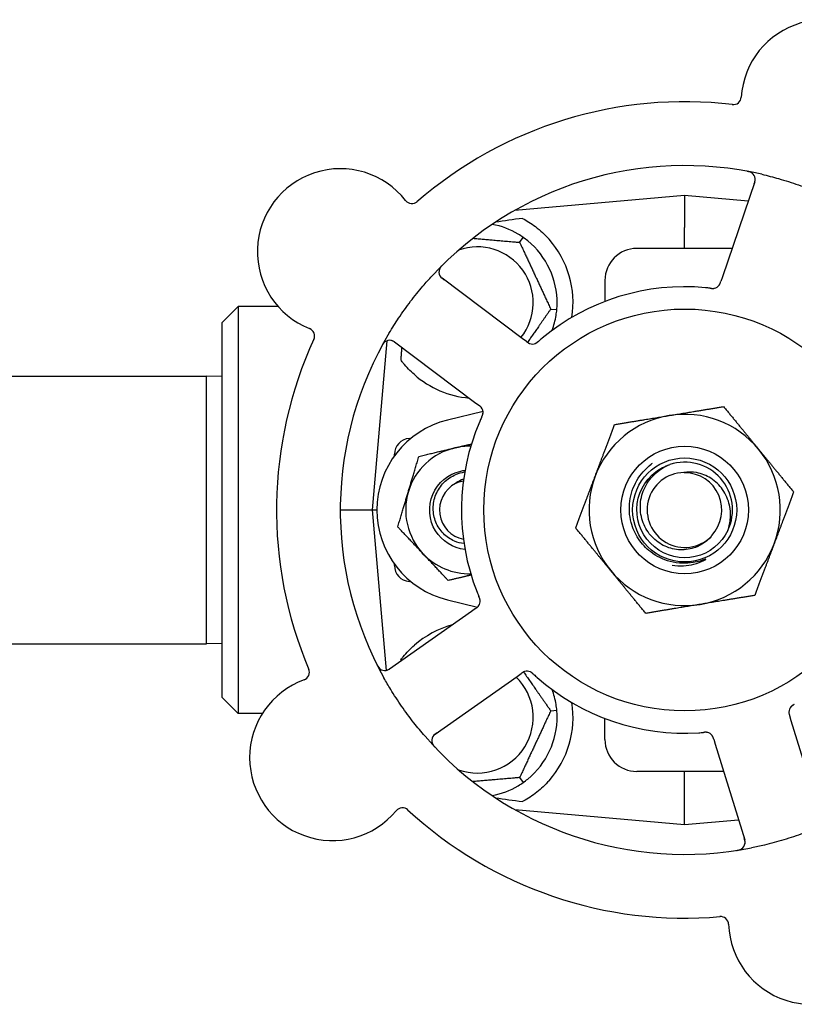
# Model space of a CAD drawing. Header units: inches. Extents: x 18 to 846, y -44 to 561.
# Tile 581 of 642: x 440.63 to 443.67, y 443.99 to 447.85. Entities that reach past the tile are written whole.
import ezdxf

# ---------------------------------------------------------------- set-up
doc = ezdxf.new("R2010")
doc.units = ezdxf.units.IN
doc.header["$LTSCALE"] = 24
doc.header["$MEASUREMENT"] = 0
doc.layers.add('Visible (ANSI)', color=7, linetype='Continuous', lineweight=30)

msp = doc.modelspace()

# ---------------------------------------------------------------- linework, layer by layer
at = {"layer": 'Visible (ANSI)'}
for p, q in [((443.51587, 447.21191), (443.38873, 446.84004)), ((443.24093, 447.1588), (442.57482, 447.10053)), ((443.24093, 447.1588), (443.24093, 447.0339)), ((443.49026, 447.13699), (443.24093, 447.1588)), ((443.24093, 446.9513), (443.24093, 447.0339)), ((442.59401, 446.97527), (442.60767, 446.99479)), ((443.42677, 446.9513), (443.05343, 446.9513)), ((442.60451, 446.59841), (442.29013, 446.83425)), ((442.92843, 446.8263), (442.92843, 446.7436)), ((443.38873, 446.84004), (443.38229, 446.82121)), ((441.42843, 446.6613), (441.49093, 446.7238)), ((441.49093, 446.7238), (441.49093, 445.1288)), ((441.64742, 446.7238), (441.49093, 446.7238)), ((442.71601, 446.71364), (442.73974, 446.71157)), ((441.42843, 445.1913), (441.42843, 446.6613)), ((442.07395, 446.5895), (442.01593, 445.9263)), ((442.1032, 446.58507), (442.41759, 446.34923)), ((442.62041, 446.58649), (442.60451, 446.59841)), ((440.55343, 446.4513), (441.36593, 446.4513)), ((441.36593, 445.4013), (441.36593, 446.4513)), ((441.42843, 446.44967), (441.36593, 446.4513)), ((442.41759, 446.34923), (442.4335, 446.33729)), ((442.45041, 446.31242), (442.31125, 446.27847)), ((442.16048, 446.20678), (442.16837, 446.20747)), ((442.10343, 446.13871), (442.10343, 446.14451)), ((441.89093, 445.9263), (442.01593, 445.9263)), ((442.01593, 445.9263), (442.03468, 445.9263)), ((442.01593, 445.9263), (442.07095, 445.29742)), ((442.10343, 445.70809), (442.10343, 445.71389)), ((442.16837, 445.64514), (442.16048, 445.64583)), ((442.31125, 445.57413), (442.42844, 445.54554)), ((442.4213, 445.54016), (442.40505, 445.52873)), ((442.40505, 445.52873), (442.08361, 445.30261)), ((440.55343, 445.4013), (441.36593, 445.4013)), ((441.42843, 445.40294), (441.36593, 445.4013)), ((442.26283, 445.04783), (442.58428, 445.27395)), ((442.58428, 445.27395), (442.60055, 445.2854)), ((441.42843, 445.1913), (441.49093, 445.1288)), ((441.58585, 445.1288), (441.49093, 445.1288)), ((442.71601, 445.13896), (442.73974, 445.14104)), ((443.65844, 445.1002), (443.65258, 445.11921)), ((442.92843, 445.0263), (442.92843, 445.10901)), ((443.77416, 444.72461), (443.65844, 445.1002)), ((443.35489, 445.02747), (443.36075, 445.00848)), ((443.36075, 445.00848), (443.47647, 444.63289)), ((443.39377, 444.9013), (443.05343, 444.9013)), ((443.24093, 444.81871), (443.24093, 444.9013)), ((442.59401, 444.87733), (442.60767, 444.85782)), ((443.24093, 444.6938), (443.24093, 444.81871)), ((442.57482, 444.75208), (443.24093, 444.6938)), ((443.24093, 444.6938), (443.45201, 444.71227))]:
    msp.add_line(p, q, dxfattribs=at)
for radius in [0.7875, 0.25014, 0.20385]:
    msp.add_circle((443.24093, 445.9263), radius, dxfattribs=at)
for centre, radius, start, end in [((443.78685, 447.52306), 0.325, 326.006, 176.24329), ((443.43137, 447.5464), 0.03125, 263.29575, 356.24329), ((443.24093, 445.9263), 1.6, 83.25836, 130.99093), ((443.24093, 445.9263), 1.35, 77.06409, 137.1852), ((441.89103, 446.93893), 0.325, 38.006, 248.24329), ((443.4863, 447.22202), 0.03125, 341.12465, 79.27672), ((442.17173, 447.15829), 0.03125, 218.006, 310.95354), ((442.42843, 446.7388), 0.3125, 59.15807, 79.28378), ((442.42843, 446.7388), 0.3125, 359.15807, 50.84193), ((442.42843, 446.7388), 0.375, 351.21293, 41.51889), ((442.42843, 446.7388), 0.21875, 321.38477, 109.65889), ((443.05343, 446.8263), 0.125, 90, 180), ((442.30888, 446.85925), 0.03125, 134.97257, 233.12465), ((443.24093, 445.9263), 0.875, 84.63234, 129.61695), ((443.35086, 446.82586), 0.03125, 281.91027, 323.9096), ((442.42843, 446.7388), 0.3125, 339.72028, 350.84193), ((441.75898, 446.60806), 0.03125, 335.29575, 68.24329), ((443.24093, 445.9263), 1.35, 149.06409, 209.1852), ((443.24093, 445.9263), 1.6, 155.25836, 202.99093), ((442.08445, 446.56007), 0.03125, 53.12465, 151.27672), ((442.6438, 446.60801), 0.03125, 251.11888, 292.57804), ((442.42843, 446.7388), 0.375, 228.77041, 265.08898), ((442.41937, 446.30883), 0.03125, 353.91027, 35.9096), ((442.39718, 445.9263), 0.3625, 103.71173, 256.28827), ((443.24093, 445.9263), 0.875, 156.63234, 201.61695), ((443.24093, 445.9263), 0.375, 99.34128, 159.34128), ((443.24093, 445.9263), 0.375, 39.34128, 99.34128), ((442.16593, 446.14451), 0.0625, 95, 180), ((442.39718, 445.9263), 0.25, 103.27138, 163.27138), ((442.39718, 445.9263), 0.25, 88.80625, 103.27138), ((443.24093, 445.9263), 0.375, 339.34128, 39.34128), ((443.24093, 445.9263), 0.1875, 334.71096, 108.15663), ((443.24093, 445.9263), 0.375, 159.34128, 219.34128), ((443.24093, 445.9263), 0.14696, 91.25861, 315.29572), ((443.24093, 445.9263), 0.14583, 316.55117, 90.00317), ((442.39718, 445.9263), 0.25, 163.27138, 223.27138), ((442.39718, 445.9263), 0.11727, 117.74755, 258.35099), ((443.24093, 445.9263), 0.375, 279.34128, 339.34128), ((442.39718, 445.9263), 0.25, 223.27138, 271.19375), ((442.16593, 445.70809), 0.0625, 180, 265), ((443.24093, 445.9263), 0.375, 219.34128, 279.34128), ((442.40806, 445.56905), 0.03125, 323.11888, 4.57804), ((442.42843, 445.1138), 0.375, 105.31908, 131.22959), ((441.73884, 445.29014), 0.03125, 290.006, 22.95354), ((442.06563, 445.32816), 0.03125, 206.97257, 305.12465), ((442.42843, 445.1138), 0.21875, 250.34111, 46.01219), ((442.62325, 445.26316), 0.03125, 65.91027, 107.9096), ((443.24093, 445.9263), 0.875, 228.63234, 273.61695), ((441.86072, 444.95539), 0.325, 110.006, 320.24329), ((442.42843, 445.1138), 0.3125, 9.15807, 20.27972), ((442.42843, 445.1138), 0.375, 318.48111, 8.78707), ((443.68074, 445.13393), 0.03125, 137.91027, 179.9096), ((442.42843, 445.1138), 0.3125, 309.15807, 0.84193), ((443.24093, 445.9263), 1.35, 221.06409, 281.1852), ((442.28081, 445.02227), 0.03125, 125.12465, 223.27672), ((443.32332, 445.02381), 0.03125, 35.11888, 76.57804), ((443.05343, 445.0263), 0.125, 180, 270), ((442.42843, 445.1138), 0.3125, 280.71622, 300.84193), ((442.13459, 444.72755), 0.03125, 47.29575, 140.24329), ((443.24093, 445.9263), 1.6, 227.25836, 274.99093), ((443.4466, 444.62369), 0.03125, 278.97257, 17.12465), ((443.73782, 444.31362), 0.325, 182.006, 32.24329), ((443.38178, 444.30114), 0.03125, 2.006, 94.95354)]:
    msp.add_arc(centre, radius, start, end, dxfattribs=at)
for centre, major_axis, start_param, end_param in [((444.24596, 447.12125), (-2.38839, -0.20896), 5.4649258, 5.5279515), ((444.24596, 444.73135), (-2.38839, 0.20896), 0.7552338, 0.8182595)]:
    msp.add_ellipse(centre, major_axis=major_axis, ratio=0.0521373, start_param=start_param, end_param=end_param, dxfattribs=at)
for points, knots in [([(443.50489, 447.24714), (443.50466, 447.24731), (443.50436, 447.24752), (443.50336, 447.24817), (443.50255, 447.24865), (443.50069, 447.24962), (443.49954, 447.25015), (443.49749, 447.25093), (443.49683, 447.25117), (443.49516, 447.25172), (443.4941, 447.25203), (443.49185, 447.25264), (443.49062, 447.25293), (443.4887, 447.25335), (443.48798, 447.25349), (443.48655, 447.25377), (443.48585, 447.2539), (443.48515, 447.25403)], [0.051298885, 0.051298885, 0.051298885, 0.051298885, 0.057269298, 0.057269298, 0.069785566, 0.069785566, 0.083632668, 0.083632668, 0.089458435, 0.089458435, 0.09782017, 0.09782017, 0.107290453, 0.107290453, 0.113094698, 0.113094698, 0.118968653, 0.118968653, 0.118968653, 0.118968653]), ([(443.54314, 447.24204), (443.56549, 447.23691), (443.58756, 447.23124), (443.63532, 447.21769), (443.66122, 447.2095), (443.71206, 447.19171), (443.73669, 447.18226), (443.7766, 447.16559), (443.7921, 447.15878), (443.80751, 447.15166)], [-0.73117336, -0.73117336, -0.73117336, -0.73117336, -0.55242948, -0.55242948, -0.34016147, -0.34016147, -0.13232742, -0.13232742, 0, 0, 0, 0]), ([(443.51325, 447.20424), (443.51355, 447.20513), (443.51386, 447.20603), (443.51502, 447.20953), (443.5158, 447.21214), (443.51682, 447.21658), (443.51713, 447.2185), (443.51742, 447.22168), (443.51745, 447.22313), (443.51733, 447.22541), (443.51725, 447.22626), (443.51712, 447.22715), (443.5171, 447.22734), (443.51707, 447.2275)], [0, 0, 0, 0, 0.007248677, 0.007248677, 0.028564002, 0.028564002, 0.04748221, 0.04748221, 0.065361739, 0.065361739, 0.076705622, 0.076705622, 0.079955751, 0.079955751, 0.079955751, 0.079955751]), ([(442.60556, 447.06933), (442.62162, 447.06072), (442.63905, 447.04979), (442.67502, 447.02234), (442.69341, 447.00521), (442.70921, 446.98738)], [1.44549616, 1.44549616, 1.44549616, 1.44549616, 1.60647008, 1.60647008, 1.78790376, 1.78790376, 1.78790376, 1.78790376]), ([(442.29181, 446.88634), (442.29136, 446.88589), (442.29092, 446.88546), (442.28973, 446.88427), (442.28898, 446.8835), (442.28762, 446.88204), (442.287, 446.88136), (442.28545, 446.87956), (442.28453, 446.87842), (442.28301, 446.87637), (442.28238, 446.87543), (442.28136, 446.87379), (442.28096, 446.87306), (442.2802, 446.87159), (442.27988, 446.87085), (442.27955, 446.87002), (442.27948, 446.86984), (442.27942, 446.86969)], [0, 0, 0, 0, 0.005149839, 0.005149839, 0.013554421, 0.013554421, 0.020527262, 0.020527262, 0.031641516, 0.031641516, 0.041623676, 0.041623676, 0.051235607, 0.051235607, 0.06373445, 0.06373445, 0.067355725, 0.067355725, 0.067355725, 0.067355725]), ([(442.2804, 446.84637), (442.28053, 446.84611), (442.28069, 446.84578), (442.28152, 446.84419), (442.28245, 446.84269), (442.28437, 446.84017), (442.28536, 446.83902), (442.28807, 446.83626), (442.2899, 446.83463), (442.29267, 446.83239), (442.29349, 446.83174), (442.29509, 446.83052), (442.29586, 446.82995), (442.29662, 446.82937)], [0.058736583, 0.058736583, 0.058736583, 0.058736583, 0.064782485, 0.064782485, 0.086145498, 0.086145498, 0.103238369, 0.103238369, 0.123434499, 0.123434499, 0.131598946, 0.131598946, 0.138939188, 0.138939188, 0.138939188, 0.138939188]), ([(442.08298, 446.62031), (442.09476, 446.63997), (442.10698, 446.65922), (442.1346, 446.70042), (442.15037, 446.72249), (442.18235, 446.76449), (442.1983, 446.78425), (442.22642, 446.81714), (442.23837, 446.83057), (442.25063, 446.8438)], [-0.73117437, -0.73117437, -0.73117437, -0.73117437, -0.55243049, -0.55243049, -0.34047291, -0.34047291, -0.14064238, -0.14064238, 0, 0, 0, 0]), ([(443.37534, 446.80643), (443.37539, 446.80651), (443.37545, 446.80659), (443.37564, 446.80683), (443.37577, 446.80701), (443.37636, 446.80783), (443.37687, 446.80861), (443.37802, 446.81056), (443.37867, 446.81184), (443.37986, 446.81451), (443.38042, 446.81591), (443.38117, 446.81796), (443.38139, 446.81861), (443.38173, 446.81957), (443.38184, 446.8199), (443.38206, 446.82054), (443.38217, 446.82085), (443.38228, 446.82117)], [0.038929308, 0.038929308, 0.038929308, 0.038929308, 0.040726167, 0.040726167, 0.043941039, 0.043941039, 0.054249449, 0.054249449, 0.066768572, 0.066768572, 0.07820649, 0.07820649, 0.083402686, 0.083402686, 0.086046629, 0.086046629, 0.08863019, 0.08863019, 0.08863019, 0.08863019]), ([(443.37583, 446.80708), (443.37583, 446.80708), (443.37584, 446.80708), (443.37588, 446.80714), (443.37601, 446.80732), (443.37641, 446.80788), (443.37672, 446.80833), (443.37738, 446.80935), (443.37771, 446.80993), (443.37812, 446.81068), (443.37822, 446.81087), (443.37895, 446.81229), (443.37969, 446.81396), (443.38073, 446.81672), (443.38102, 446.81754), (443.38148, 446.81885), (443.38164, 446.8193), (443.38195, 446.82022), (443.38212, 446.8207), (443.38228, 446.82117)], [0.028019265, 0.028019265, 0.028019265, 0.028019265, 0.028672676, 0.028672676, 0.033062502, 0.033062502, 0.040781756, 0.040781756, 0.051074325, 0.051074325, 0.054504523, 0.054504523, 0.075062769, 0.075062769, 0.083066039, 0.083066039, 0.087153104, 0.087153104, 0.091266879, 0.091266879, 0.091266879, 0.091266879]), ([(443.34118, 446.79554), (443.34071, 446.79559), (443.3402, 446.79565), (443.33966, 446.79571), (443.33479, 446.79627), (443.32814, 446.79696), (443.32278, 446.79747)], [0.48080563, 0.48080563, 0.48080563, 0.48080563, 0.5329828, 0.5329828, 0.5329828, 1, 1, 1, 1]), ([(443.34122, 446.79554), (443.34152, 446.7955), (443.34182, 446.79547), (443.34262, 446.79538), (443.34313, 446.79532), (443.34471, 446.79515), (443.34579, 446.79505), (443.34807, 446.79487), (443.34926, 446.79481), (443.35163, 446.79476), (443.35275, 446.79478), (443.35496, 446.79492), (443.35595, 446.79505), (443.35717, 446.79526), (443.3575, 446.79533), (443.35776, 446.79538)], [0.001596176, 0.001596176, 0.001596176, 0.001596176, 0.00393777, 0.00393777, 0.007842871, 0.007842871, 0.016055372, 0.016055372, 0.025513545, 0.025513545, 0.037191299, 0.037191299, 0.054193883, 0.054193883, 0.061558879, 0.061558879, 0.061558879, 0.061558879]), ([(443.34122, 446.79554), (443.34176, 446.79547), (443.34231, 446.79541), (443.34339, 446.79529), (443.34393, 446.79523), (443.34574, 446.79504), (443.34701, 446.79492), (443.34908, 446.79479), (443.34993, 446.79475), (443.35187, 446.79472), (443.35288, 446.79475), (443.35468, 446.79488), (443.35548, 446.79497), (443.35675, 446.79517), (443.35728, 446.79528), (443.35759, 446.79534), (443.35764, 446.79535), (443.35765, 446.79535), (443.35765, 446.79535), (443.35765, 446.79535)], [0, 0, 0, 0, 0.004180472, 0.004180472, 0.008305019, 0.008305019, 0.018114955, 0.018114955, 0.025612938, 0.025612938, 0.036850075, 0.036850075, 0.047489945, 0.047489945, 0.056089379, 0.056089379, 0.05828692, 0.05828692, 0.058652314, 0.058652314, 0.058652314, 0.058652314]), ([(442.0663, 446.58551), (442.06607, 446.58534), (442.06579, 446.58512), (442.06485, 446.58437), (442.06415, 446.58375), (442.06265, 446.58228), (442.06179, 446.58135), (442.06041, 446.57964), (442.05999, 446.57908), (442.05894, 446.57767), (442.05832, 446.57676), (442.05704, 446.5748), (442.05639, 446.57373), (442.0554, 446.57203), (442.05504, 446.57139), (442.05433, 446.57011), (442.054, 446.56949), (442.05365, 446.56886)], [0.051298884, 0.051298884, 0.051298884, 0.051298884, 0.057269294, 0.057269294, 0.069785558, 0.069785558, 0.083632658, 0.083632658, 0.089458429, 0.089458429, 0.097820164, 0.097820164, 0.107290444, 0.107290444, 0.113094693, 0.113094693, 0.118968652, 0.118968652, 0.118968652, 0.118968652]), ([(442.10969, 446.5802), (442.10894, 446.58076), (442.10818, 446.58133), (442.10521, 446.58352), (442.10297, 446.58507), (442.09906, 446.58741), (442.09732, 446.58829), (442.09439, 446.58956), (442.09302, 446.59003), (442.09082, 446.59062), (442.08999, 446.5908), (442.0891, 446.59096), (442.08891, 446.59099), (442.08875, 446.59102)], [0, 0, 0, 0, 0.007248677, 0.007248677, 0.028564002, 0.028564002, 0.047482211, 0.047482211, 0.06536174, 0.06536174, 0.076705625, 0.076705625, 0.079955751, 0.079955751, 0.079955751, 0.079955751]), ([(442.62041, 446.58649), (442.62083, 446.58617), (442.62126, 446.58585), (442.62208, 446.58523), (442.62249, 446.58493), (442.62341, 446.58426), (442.62391, 446.58389), (442.62573, 446.58259), (442.62692, 446.5818), (442.62883, 446.58064), (442.62968, 446.58017), (442.63127, 446.5794), (442.63197, 446.57909), (442.63316, 446.57862), (442.63369, 446.57843), (442.634, 446.57833), (442.63404, 446.57832), (442.63404, 446.57832), (442.63404, 446.57832), (442.63404, 446.57832)], [0, 0, 0, 0, 0.004355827, 0.004355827, 0.008687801, 0.008687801, 0.014307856, 0.014307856, 0.029588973, 0.029588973, 0.043844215, 0.043844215, 0.054171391, 0.054171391, 0.061954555, 0.061954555, 0.063871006, 0.063871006, 0.063878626, 0.063878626, 0.063878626, 0.063878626]), ([(442.62044, 446.58646), (442.62068, 446.58628), (442.62092, 446.5861), (442.62223, 446.58512), (442.62334, 446.5843), (442.62569, 446.58265), (442.62696, 446.58182), (442.62928, 446.58044), (442.63036, 446.57987), (442.63242, 446.57892), (442.63344, 446.57853), (442.63431, 446.57823), (442.63444, 446.57819), (442.63455, 446.57816)], [0, 0, 0, 0, 0.002309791, 0.002309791, 0.012623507, 0.012623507, 0.024338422, 0.024338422, 0.035397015, 0.035397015, 0.047442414, 0.047442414, 0.049661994, 0.049661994, 0.049661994, 0.049661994]), ([(442.65509, 446.57887), (442.65531, 446.57896), (442.65559, 446.57907), (442.65639, 446.57943), (442.65697, 446.5797), (442.65816, 446.58033), (442.65877, 446.58068), (442.65997, 446.58142), (442.66055, 446.5818), (442.66193, 446.58276), (442.66276, 446.58337), (442.66397, 446.5843), (442.66432, 446.58459), (442.66562, 446.58563), (442.66657, 446.58643), (442.6678, 446.58748), (442.66811, 446.58774), (442.66854, 446.58812), (442.66868, 446.58823), (442.66881, 446.58835)], [0.044252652, 0.044252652, 0.044252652, 0.044252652, 0.050671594, 0.050671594, 0.061250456, 0.061250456, 0.071050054, 0.071050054, 0.078610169, 0.078610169, 0.087196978, 0.087196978, 0.090753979, 0.090753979, 0.100050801, 0.100050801, 0.10314767, 0.10314767, 0.10451733, 0.10451733, 0.10451733, 0.10451733]), ([(442.65544, 446.57901), (442.65544, 446.57901), (442.65547, 446.57902), (442.6556, 446.57907), (442.65573, 446.57912), (442.65614, 446.5793), (442.65647, 446.57945), (442.65758, 446.57998), (442.65841, 446.58042), (442.66012, 446.58146), (442.66099, 446.58205), (442.66297, 446.58348), (442.66412, 446.58438), (442.66629, 446.58618), (442.66735, 446.58708), (442.66852, 446.5881), (442.66866, 446.58822), (442.66881, 446.58835)], [0.030853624, 0.030853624, 0.030853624, 0.030853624, 0.032941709, 0.032941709, 0.03638518, 0.03638518, 0.042347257, 0.042347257, 0.055267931, 0.055267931, 0.065838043, 0.065838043, 0.077516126, 0.077516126, 0.087897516, 0.087897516, 0.089364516, 0.089364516, 0.089364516, 0.089364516]), ([(442.18127, 446.45677), (442.16579, 446.47034), (442.15084, 446.48583), (442.13472, 446.5056), (442.13178, 446.50936), (442.12893, 446.51313)], [0.52788927, 0.52788927, 0.52788927, 0.52788927, 0.6827691, 0.6827691, 0.71884724, 0.71884724, 0.71884724, 0.71884724]), ([(442.44541, 446.32611), (442.44536, 446.32618), (442.4453, 446.32627), (442.44512, 446.32652), (442.445, 446.3267), (442.4444, 446.32751), (442.44382, 446.32824), (442.44231, 446.32993), (442.4413, 446.33095), (442.43913, 446.3329), (442.43796, 446.33387), (442.43625, 446.33521), (442.4357, 446.33563), (442.43489, 446.33625), (442.43461, 446.33646), (442.43407, 446.33686), (442.43381, 446.33706), (442.43354, 446.33726)], [0.038929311, 0.038929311, 0.038929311, 0.038929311, 0.040726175, 0.040726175, 0.043941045, 0.043941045, 0.054249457, 0.054249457, 0.066768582, 0.066768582, 0.078206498, 0.078206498, 0.083402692, 0.083402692, 0.086046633, 0.086046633, 0.088630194, 0.088630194, 0.088630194, 0.088630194]), ([(442.44495, 446.32678), (442.44495, 446.32678), (442.44495, 446.32678), (442.44491, 446.32684), (442.44478, 446.32702), (442.44437, 446.32758), (442.44404, 446.32801), (442.44326, 446.32895), (442.44282, 446.32945), (442.44223, 446.33007), (442.44208, 446.33022), (442.44096, 446.33135), (442.43959, 446.33257), (442.43729, 446.33441), (442.4366, 446.33495), (442.4355, 446.33579), (442.43512, 446.33607), (442.43434, 446.33666), (442.43394, 446.33696), (442.43354, 446.33726)], [0.028019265, 0.028019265, 0.028019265, 0.028019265, 0.028672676, 0.028672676, 0.033062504, 0.033062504, 0.040781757, 0.040781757, 0.051074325, 0.051074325, 0.054504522, 0.054504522, 0.07506277, 0.07506277, 0.083066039, 0.083066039, 0.087153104, 0.087153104, 0.091266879, 0.091266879, 0.091266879, 0.091266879]), ([(442.44523, 446.29029), (442.44536, 446.29057), (442.44548, 446.29084), (442.44582, 446.29158), (442.44603, 446.29204), (442.44667, 446.29349), (442.44711, 446.29449), (442.44798, 446.2966), (442.44841, 446.29772), (442.44919, 446.29995), (442.44951, 446.30102), (442.45006, 446.30316), (442.45024, 446.30415), (442.45042, 446.30538), (442.45046, 446.30572), (442.45049, 446.30597)], [0.001596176, 0.001596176, 0.001596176, 0.001596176, 0.003937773, 0.003937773, 0.007842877, 0.007842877, 0.016055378, 0.016055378, 0.025513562, 0.025513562, 0.037191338, 0.037191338, 0.0541939, 0.0541939, 0.061558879, 0.061558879, 0.061558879, 0.061558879]), ([(442.44523, 446.29029), (442.44546, 446.29079), (442.44569, 446.29129), (442.44614, 446.29228), (442.44636, 446.29277), (442.4471, 446.29443), (442.4476, 446.29561), (442.44837, 446.29753), (442.44866, 446.29833), (442.44929, 446.30017), (442.44958, 446.30114), (442.45002, 446.30289), (442.45017, 446.30368), (442.45038, 446.30495), (442.45044, 446.30549), (442.45047, 446.3058), (442.45048, 446.30585), (442.45048, 446.30586), (442.45048, 446.30586), (442.45048, 446.30586)], [0, 0, 0, 0, 0.004180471, 0.004180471, 0.008305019, 0.008305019, 0.018114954, 0.018114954, 0.025612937, 0.025612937, 0.036850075, 0.036850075, 0.047489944, 0.047489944, 0.05608938, 0.05608938, 0.05828692, 0.05828692, 0.058652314, 0.058652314, 0.058652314, 0.058652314]), ([(442.44521, 446.29026), (442.44502, 446.28983), (442.4448, 446.28936), (442.44458, 446.28886), (442.44255, 446.2844), (442.43983, 446.27829), (442.4377, 446.27335)], [0.48080563, 0.48080563, 0.48080563, 0.48080563, 0.5329828, 0.5329828, 0.5329828, 1, 1, 1, 1]), ([(442.37982, 445.77103), (442.33307, 445.7764), (442.2892, 445.80393), (442.26438, 445.84397), (442.23819, 445.88622), (442.2339, 445.94127), (442.25323, 445.98707), (442.27256, 446.03285), (442.31498, 446.06817), (442.36351, 446.07888), (442.36889, 446.08007), (442.37434, 446.08095), (442.37981, 446.08153)], [6.3945263, 6.3945263, 6.3945263, 6.3945263, 7.2990044, 7.2990044, 7.2990044, 8.2534333, 8.2534333, 8.2534333, 9.2076053, 9.2076053, 9.2076053, 9.3134369, 9.3134369, 9.3134369, 9.3134369]), ([(442.37594, 445.79434), (442.3632, 445.79582), (442.35071, 445.79914), (442.32251, 445.81115), (442.3077, 445.82126), (442.28254, 445.84677), (442.27251, 445.862), (442.25871, 445.89571), (442.25516, 445.9139), (442.2552, 445.95092), (442.25889, 445.96938), (442.27322, 446.00415), (442.28381, 446.02008), (442.31069, 446.04722), (442.32679, 446.05809), (442.35551, 446.07025), (442.367, 446.07356), (442.37874, 446.07547)], [-1.2470977, -1.2470977, -1.2470977, -1.2470977, -1.1486049, -1.1486049, -1.0127327, -1.0127327, -0.8746582, -0.8746582, -0.7343822, -0.7343822, -0.5919052, -0.5919052, -0.4472279, -0.4472279, -0.3003508, -0.3003508, -0.2092229, -0.2092229, -0.2092229, -0.2092229]), ([(443.10769, 445.76189), (443.08903, 445.77618), (443.07289, 445.79347), (443.04677, 445.8328), (443.03703, 445.85459), (443.02392, 445.90482), (443.02223, 445.93325), (443.02982, 445.98944), (443.03914, 446.01666), (443.0678, 446.06628), (443.08696, 446.08814), (443.11161, 446.10717), (443.11349, 446.10857), (443.11538, 446.10995)], [-3.5801326, -3.5801326, -3.5801326, -3.5801326, -3.4004535, -3.4004535, -3.2191752, -3.2191752, -3.0035583, -3.0035583, -2.7857358, -2.7857358, -2.5657084, -2.5657084, -2.5477946, -2.5477946, -2.5477946, -2.5477946]), ([(443.41046, 445.84621), (443.38623, 445.79492), (443.33752, 445.75588), (443.28219, 445.7434), (443.22686, 445.73092), (443.16611, 445.74526), (443.12221, 445.78117), (443.0784, 445.81701), (443.05231, 445.87355), (443.05347, 445.93014), (443.05463, 445.98683), (443.08312, 446.04235), (443.1285, 446.07635), (443.14481, 446.08858), (443.16318, 446.09792), (443.18256, 446.1042)], [5.153766, 5.153766, 5.153766, 5.153766, 6.061332, 6.061332, 6.061332, 6.968806, 6.968806, 6.968806, 7.8744508, 7.8744508, 7.8744508, 8.7817425, 8.7817425, 8.7817425, 9.107885, 9.107885, 9.107885, 9.107885]), ([(443.34538, 445.82293), (443.33758, 445.81374), (443.32867, 445.80555), (443.308, 445.79071), (443.29612, 445.7844), (443.26468, 445.7727), (443.24459, 445.76948), (443.20373, 445.77087), (443.18337, 445.77567), (443.14508, 445.79296), (443.12761, 445.80548), (443.098, 445.83687), (443.0863, 445.85557), (443.07045, 445.89692), (443.06664, 445.91923), (443.06773, 445.96464), (443.07282, 445.98728), (443.09155, 446.0299), (443.1052, 446.04937), (443.13955, 446.08246), (443.16006, 446.09559), (443.1825, 446.10447)], [-1.5503297, -1.5503297, -1.5503297, -1.5503297, -1.4577971, -1.4577971, -1.3550285, -1.3550285, -1.200467, -1.200467, -1.0416694, -1.0416694, -0.8786368, -0.8786368, -0.7113708, -0.7113708, -0.5398726, -0.5398726, -0.3641439, -0.3641439, -0.1841858, -0.1841858, 0, 0, 0, 0]), ([(443.41046, 445.84621), (443.41594, 445.86193), (443.41929, 445.87832), (443.42144, 445.9117), (443.42017, 445.92853), (443.41168, 445.96688), (443.40264, 445.98768), (443.3775, 446.0237), (443.36194, 446.03878), (443.32663, 446.06139), (443.30744, 446.06902), (443.27089, 446.07559), (443.25412, 446.07582), (443.2377, 446.07322)], [-0.89666376, -0.89666376, -0.89666376, -0.89666376, -0.7697294, -0.7697294, -0.64162523, -0.64162523, -0.47009117, -0.47009117, -0.30597672, -0.30597672, -0.14928046, -0.14928046, -0.02134877, -0.02134877, -0.02134877, -0.02134877]), ([(442.37324, 446.03919), (442.36948, 446.0385), (442.36574, 446.03766), (442.35424, 446.03457), (442.34775, 446.03214), (442.34258, 446.03009)], [0.060737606, 0.060737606, 0.060737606, 0.060737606, 0.090010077, 0.090010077, 0.150835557, 0.150835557, 0.150835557, 0.150835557]), ([(443.27408, 445.72014), (443.26031, 445.71792), (443.24642, 445.717), (443.21613, 445.71792), (443.19989, 445.72027), (443.15635, 445.73174), (443.13043, 445.74447), (443.10769, 445.76189)], [-0.44935864, -0.44935864, -0.44935864, -0.44935864, -0.34320731, -0.34320731, -0.21838639, -0.21838639, 0, 0, 0, 0]), ([(443.19203, 445.70929), (443.20654, 445.70726), (443.22124, 445.70667), (443.26391, 445.70929), (443.29129, 445.71639), (443.31648, 445.72863)], [-0.32666896, -0.32666896, -0.32666896, -0.32666896, -0.21422591, -0.21422591, 0, 0, 0, 0]), ([(443.31648, 445.72863), (443.31799, 445.72936), (443.31966, 445.73021), (443.32167, 445.73137), (443.32258, 445.73191), (443.32325, 445.73243), (443.32337, 445.73254), (443.32349, 445.73268), (443.32352, 445.73272), (443.32355, 445.73278), (443.32356, 445.7328), (443.32356, 445.73284), (443.32356, 445.73285), (443.32355, 445.73288), (443.32354, 445.73289), (443.3235, 445.73292), (443.32348, 445.73293), (443.3234, 445.73295), (443.32334, 445.73295), (443.3231, 445.73294), (443.32285, 445.7329), (443.32158, 445.73262), (443.32006, 445.73213), (443.31086, 445.72914), (443.29519, 445.72353), (443.27408, 445.72014)], [-0.32002064, -0.32002064, -0.32002064, -0.32002064, -0.25037654, -0.25037654, -0.22022079, -0.22022079, -0.21319305, -0.21319305, -0.21059304, -0.21059304, -0.20923641, -0.20923641, -0.20821255, -0.20821255, -0.20712521, -0.20712521, -0.2055378, -0.2055378, -0.20262718, -0.20262718, -0.19315319, -0.19315319, -0.1629071, -0.1629071, 0, 0, 0, 0]), ([(442.43927, 445.57079), (442.43925, 445.57103), (442.43923, 445.57133), (442.43914, 445.5722), (442.43905, 445.57284), (442.43882, 445.57416), (442.43868, 445.57485), (442.43835, 445.57623), (442.43817, 445.57689), (442.43768, 445.5785), (442.43736, 445.57948), (442.43684, 445.58091), (442.43668, 445.58134), (442.43609, 445.58289), (442.43563, 445.58405), (442.43501, 445.58554), (442.43485, 445.58591), (442.43463, 445.58644), (442.43456, 445.58661), (442.43449, 445.58677)], [0.044252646, 0.044252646, 0.044252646, 0.044252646, 0.05067159, 0.05067159, 0.061250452, 0.061250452, 0.07105005, 0.07105005, 0.078610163, 0.078610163, 0.087196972, 0.087196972, 0.090753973, 0.090753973, 0.100050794, 0.100050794, 0.103147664, 0.103147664, 0.104517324, 0.104517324, 0.104517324, 0.104517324]), ([(442.43925, 445.57117), (442.43925, 445.57117), (442.43924, 445.5712), (442.43923, 445.57134), (442.43922, 445.57148), (442.43918, 445.57192), (442.43914, 445.57229), (442.43898, 445.5735), (442.43882, 445.57443), (442.43835, 445.57637), (442.43807, 445.57738), (442.43732, 445.57971), (442.43682, 445.58108), (442.43578, 445.5837), (442.43524, 445.58499), (442.43464, 445.58641), (442.43457, 445.58659), (442.43449, 445.58677)], [0.030853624, 0.030853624, 0.030853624, 0.030853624, 0.032941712, 0.032941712, 0.036385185, 0.036385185, 0.042347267, 0.042347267, 0.055267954, 0.055267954, 0.065838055, 0.065838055, 0.077516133, 0.077516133, 0.087897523, 0.087897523, 0.089364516, 0.089364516, 0.089364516, 0.089364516]), ([(442.42131, 445.54016), (442.42174, 445.54046), (442.42217, 445.54077), (442.42302, 445.54137), (442.42343, 445.54166), (442.42435, 445.54232), (442.42486, 445.54269), (442.42665, 445.54401), (442.42777, 445.5449), (442.42947, 445.54636), (442.43018, 445.54703), (442.4314, 445.5483), (442.43191, 445.54887), (442.43272, 445.54985), (442.43307, 445.5503), (442.43326, 445.55057), (442.43329, 445.5506), (442.43329, 445.5506), (442.43329, 445.5506), (442.43329, 445.5506)], [0, 0, 0, 0, 0.004355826, 0.004355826, 0.008687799, 0.008687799, 0.014307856, 0.014307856, 0.029588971, 0.029588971, 0.043844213, 0.043844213, 0.054171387, 0.054171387, 0.06195455, 0.06195455, 0.063871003, 0.063871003, 0.063878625, 0.063878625, 0.063878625, 0.063878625]), ([(442.42134, 445.54018), (442.42158, 445.54036), (442.42183, 445.54053), (442.42316, 445.54147), (442.42428, 445.54227), (442.42658, 445.54399), (442.42777, 445.54494), (442.4298, 445.54673), (442.43067, 445.54758), (442.43222, 445.54925), (442.4329, 445.5501), (442.43345, 445.55083), (442.43353, 445.55094), (442.4336, 445.55103)], [0, 0, 0, 0, 0.002309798, 0.002309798, 0.012623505, 0.012623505, 0.02433842, 0.02433842, 0.035397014, 0.035397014, 0.047442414, 0.047442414, 0.049661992, 0.049661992, 0.049661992, 0.049661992]), ([(442.12893, 445.33948), (442.13177, 445.34323), (442.1347, 445.34698), (442.15082, 445.36676), (442.16578, 445.38225), (442.18127, 445.39583)], [1.53001661, 1.53001661, 1.53001661, 1.53001661, 1.56598407, 1.56598407, 1.72098253, 1.72098253, 1.72098253, 1.72098253]), ([(442.03459, 445.3203), (442.03487, 445.31974), (442.03515, 445.31918), (442.03591, 445.31769), (442.03641, 445.31674), (442.03738, 445.31499), (442.03784, 445.31419), (442.03906, 445.31216), (442.03987, 445.31093), (442.04135, 445.30886), (442.04205, 445.30796), (442.04329, 445.30649), (442.04386, 445.30588), (442.04503, 445.30471), (442.04563, 445.30418), (442.04632, 445.3036), (442.04647, 445.30348), (442.04659, 445.30338)], [0, 0, 0, 0, 0.005149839, 0.005149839, 0.013554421, 0.013554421, 0.020527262, 0.020527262, 0.031641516, 0.031641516, 0.041623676, 0.041623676, 0.051235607, 0.051235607, 0.06373445, 0.06373445, 0.067355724, 0.067355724, 0.067355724, 0.067355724]), ([(442.06907, 445.2971), (442.06936, 445.29714), (442.06973, 445.2972), (442.0715, 445.2975), (442.0732, 445.29791), (442.07619, 445.29896), (442.07759, 445.29954), (442.08106, 445.30127), (442.08318, 445.30251), (442.08616, 445.30445), (442.08703, 445.30504), (442.08868, 445.30618), (442.08947, 445.30673), (442.09025, 445.30728)], [0.058736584, 0.058736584, 0.058736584, 0.058736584, 0.064782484, 0.064782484, 0.086145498, 0.086145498, 0.103238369, 0.103238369, 0.123434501, 0.123434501, 0.131598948, 0.131598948, 0.13893919, 0.13893919, 0.13893919, 0.13893919]), ([(442.22306, 445.03948), (442.208, 445.05677), (442.19347, 445.07433), (442.1629, 445.11324), (442.14685, 445.13496), (442.11641, 445.17888), (442.10216, 445.20078), (442.07955, 445.23782), (442.0708, 445.2528), (442.06231, 445.268)], [-0.73118965, -0.73118965, -0.73118965, -0.73118965, -0.55244576, -0.55244576, -0.34137939, -0.34137939, -0.13566771, -0.13566771, 0, 0, 0, 0]), ([(442.61486, 445.29326), (442.61478, 445.29324), (442.61468, 445.29321), (442.61439, 445.29312), (442.61417, 445.29305), (442.61322, 445.29274), (442.61234, 445.29241), (442.61027, 445.2915), (442.60899, 445.29085), (442.60646, 445.28939), (442.60518, 445.28858), (442.60337, 445.28736), (442.60281, 445.28698), (442.60197, 445.28639), (442.60168, 445.28619), (442.60113, 445.28581), (442.60086, 445.28562), (442.60059, 445.28542)], [0.038929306, 0.038929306, 0.038929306, 0.038929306, 0.040726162, 0.040726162, 0.043941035, 0.043941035, 0.054249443, 0.054249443, 0.066768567, 0.066768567, 0.078206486, 0.078206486, 0.083402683, 0.083402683, 0.086046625, 0.086046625, 0.088630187, 0.088630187, 0.088630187, 0.088630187]), ([(442.61408, 445.29304), (442.61408, 445.29304), (442.61408, 445.29303), (442.61401, 445.29301), (442.6138, 445.29295), (442.61314, 445.29273), (442.61263, 445.29255), (442.6115, 445.2921), (442.61088, 445.29183), (442.61011, 445.29146), (442.60992, 445.29137), (442.6085, 445.29065), (442.60692, 445.28973), (442.60446, 445.28811), (442.60373, 445.28762), (442.6026, 445.28683), (442.60221, 445.28656), (442.60141, 445.286), (442.60099, 445.28571), (442.60059, 445.28542)], [0.028019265, 0.028019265, 0.028019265, 0.028019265, 0.028672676, 0.028672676, 0.033062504, 0.033062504, 0.040781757, 0.040781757, 0.051074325, 0.051074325, 0.054504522, 0.054504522, 0.075062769, 0.075062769, 0.083066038, 0.083066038, 0.087153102, 0.087153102, 0.091266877, 0.091266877, 0.091266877, 0.091266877]), ([(442.64887, 445.28203), (442.64865, 445.28223), (442.64843, 445.28243), (442.64783, 445.28298), (442.64745, 445.28332), (442.64628, 445.28439), (442.64546, 445.28511), (442.64372, 445.28659), (442.64279, 445.28734), (442.64091, 445.28877), (442.63999, 445.28941), (442.63812, 445.2906), (442.63724, 445.29108), (442.63613, 445.29163), (442.63582, 445.29177), (442.63558, 445.29187)], [0.001596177, 0.001596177, 0.001596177, 0.001596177, 0.00393777, 0.00393777, 0.007842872, 0.007842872, 0.016055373, 0.016055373, 0.025513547, 0.025513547, 0.037191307, 0.037191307, 0.054193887, 0.054193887, 0.06155888, 0.06155888, 0.06155888, 0.06155888]), ([(442.64887, 445.28203), (442.64847, 445.2824), (442.64806, 445.28277), (442.64726, 445.2835), (442.64686, 445.28387), (442.64551, 445.28509), (442.64455, 445.28592), (442.64295, 445.28725), (442.64228, 445.28778), (442.64073, 445.28894), (442.63989, 445.28952), (442.63837, 445.29047), (442.63766, 445.29087), (442.63652, 445.29145), (442.63603, 445.29168), (442.63574, 445.29181), (442.6357, 445.29182), (442.63568, 445.29183), (442.63568, 445.29183), (442.63568, 445.29183)], [0, 0, 0, 0, 0.004180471, 0.004180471, 0.008305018, 0.008305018, 0.018114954, 0.018114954, 0.025612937, 0.025612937, 0.036850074, 0.036850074, 0.047489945, 0.047489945, 0.056089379, 0.056089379, 0.058286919, 0.058286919, 0.058652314, 0.058652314, 0.058652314, 0.058652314]), ([(442.6489, 445.282), (442.64925, 445.28168), (442.64962, 445.28133), (442.65003, 445.28096), (442.65364, 445.27766), (442.65862, 445.27318), (442.66265, 445.26963)], [0.48080563, 0.48080563, 0.48080563, 0.48080563, 0.5329828, 0.5329828, 0.5329828, 1, 1, 1, 1]), ([(443.67071, 445.16413), (443.67045, 445.16398), (443.67019, 445.16383), (443.66949, 445.16343), (443.66904, 445.16318), (443.66767, 445.16239), (443.66673, 445.16183), (443.66479, 445.16064), (443.66378, 445.15999), (443.66184, 445.15864), (443.66095, 445.15796), (443.65924, 445.15656), (443.65851, 445.15586), (443.65765, 445.15497), (443.65742, 445.15472), (443.65725, 445.15453)], [0.001596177, 0.001596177, 0.001596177, 0.001596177, 0.00393777, 0.00393777, 0.007842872, 0.007842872, 0.016055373, 0.016055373, 0.025513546, 0.025513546, 0.037191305, 0.037191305, 0.054193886, 0.054193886, 0.06155888, 0.06155888, 0.06155888, 0.06155888]), ([(443.67071, 445.16413), (443.67024, 445.16386), (443.66976, 445.16359), (443.66881, 445.16305), (443.66834, 445.16279), (443.66677, 445.16188), (443.66567, 445.16122), (443.66392, 445.16011), (443.66321, 445.15964), (443.66162, 445.15853), (443.66082, 445.15791), (443.65944, 445.15675), (443.65884, 445.1562), (443.65793, 445.15529), (443.65757, 445.1549), (443.65736, 445.15466), (443.65733, 445.15463), (443.65732, 445.15462), (443.65732, 445.15462), (443.65732, 445.15462)], [0, 0, 0, 0, 0.004180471, 0.004180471, 0.008305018, 0.008305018, 0.018114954, 0.018114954, 0.025612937, 0.025612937, 0.036850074, 0.036850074, 0.047489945, 0.047489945, 0.056089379, 0.056089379, 0.058286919, 0.058286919, 0.058652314, 0.058652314, 0.058652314, 0.058652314]), ([(443.64949, 445.13445), (443.64949, 445.13445), (443.64949, 445.13444), (443.64949, 445.13437), (443.64949, 445.13415), (443.6495, 445.13346), (443.64951, 445.13291), (443.64959, 445.1317), (443.64965, 445.13103), (443.64976, 445.13019), (443.64979, 445.12997), (443.65004, 445.1284), (443.65043, 445.12661), (443.65121, 445.12377), (443.65145, 445.12293), (443.65184, 445.1216), (443.65198, 445.12115), (443.65227, 445.12022), (443.65242, 445.11973), (443.65256, 445.11926)], [0.028019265, 0.028019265, 0.028019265, 0.028019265, 0.028672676, 0.028672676, 0.033062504, 0.033062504, 0.040781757, 0.040781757, 0.051074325, 0.051074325, 0.054504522, 0.054504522, 0.075062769, 0.075062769, 0.083066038, 0.083066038, 0.087153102, 0.087153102, 0.091266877, 0.091266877, 0.091266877, 0.091266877]), ([(443.64952, 445.13526), (443.64952, 445.13517), (443.64952, 445.13507), (443.64951, 445.13476), (443.64951, 445.13454), (443.64951, 445.13353), (443.64955, 445.1326), (443.64978, 445.13034), (443.65, 445.12893), (443.65061, 445.12607), (443.65098, 445.1246), (443.65158, 445.12251), (443.65177, 445.12185), (443.65207, 445.12087), (443.65217, 445.12054), (443.65237, 445.11989), (443.65247, 445.11958), (443.65256, 445.11926)], [0.038929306, 0.038929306, 0.038929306, 0.038929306, 0.040726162, 0.040726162, 0.043941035, 0.043941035, 0.054249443, 0.054249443, 0.066768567, 0.066768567, 0.078206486, 0.078206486, 0.083402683, 0.083402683, 0.086046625, 0.086046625, 0.088630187, 0.088630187, 0.088630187, 0.088630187]), ([(442.26946, 445.05249), (442.26869, 445.05195), (442.26792, 445.05141), (442.26492, 445.04926), (442.26276, 445.0476), (442.25932, 445.04461), (442.25794, 445.04324), (442.25584, 445.04084), (442.25496, 445.03968), (442.25372, 445.03777), (442.25329, 445.03703), (442.25286, 445.03624), (442.25278, 445.03607), (442.2527, 445.03592)], [0, 0, 0, 0, 0.007248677, 0.007248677, 0.028564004, 0.028564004, 0.047482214, 0.047482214, 0.065361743, 0.065361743, 0.076705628, 0.076705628, 0.079955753, 0.079955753, 0.079955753, 0.079955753]), ([(443.33095, 445.05411), (443.33095, 445.05411), (443.33092, 445.05412), (443.33078, 445.05415), (443.33065, 445.05419), (443.33021, 445.05429), (443.32985, 445.05436), (443.32864, 445.05458), (443.32772, 445.05471), (443.32572, 445.05487), (443.32467, 445.05492), (443.32223, 445.05492), (443.32077, 445.05487), (443.31796, 445.05469), (443.31657, 445.05458), (443.31502, 445.05445), (443.31483, 445.05443), (443.31464, 445.05441)], [0.030853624, 0.030853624, 0.030853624, 0.030853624, 0.032941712, 0.032941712, 0.036385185, 0.036385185, 0.042347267, 0.042347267, 0.055267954, 0.055267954, 0.065838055, 0.065838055, 0.077516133, 0.077516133, 0.087897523, 0.087897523, 0.089364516, 0.089364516, 0.089364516, 0.089364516]), ([(443.33131, 445.05402), (443.33108, 445.05407), (443.33079, 445.05414), (443.32993, 445.05433), (443.3293, 445.05445), (443.32797, 445.05464), (443.32727, 445.05472), (443.32586, 445.05482), (443.32517, 445.05486), (443.32349, 445.05489), (443.32246, 445.05489), (443.32094, 445.05484), (443.32048, 445.05482), (443.31882, 445.05474), (443.31758, 445.05465), (443.31597, 445.05452), (443.31557, 445.05449), (443.31499, 445.05444), (443.31482, 445.05443), (443.31464, 445.05441)], [0.044252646, 0.044252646, 0.044252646, 0.044252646, 0.05067159, 0.05067159, 0.061250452, 0.061250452, 0.07105005, 0.07105005, 0.078610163, 0.078610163, 0.087196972, 0.087196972, 0.090753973, 0.090753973, 0.100050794, 0.100050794, 0.103147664, 0.103147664, 0.104517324, 0.104517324, 0.104517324, 0.104517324]), ([(443.35488, 445.02751), (443.35479, 445.02779), (443.35471, 445.02808), (443.35422, 445.02964), (443.35381, 445.03095), (443.35288, 445.03367), (443.35234, 445.0351), (443.35127, 445.03757), (443.35073, 445.03867), (443.34962, 445.04065), (443.34903, 445.04157), (443.3485, 445.04232), (443.34842, 445.04242), (443.34835, 445.04252)], [0, 0, 0, 0, 0.002309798, 0.002309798, 0.012623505, 0.012623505, 0.02433842, 0.02433842, 0.035397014, 0.035397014, 0.047442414, 0.047442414, 0.049661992, 0.049661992, 0.049661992, 0.049661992]), ([(443.35489, 445.02747), (443.35474, 445.02797), (443.35458, 445.02848), (443.35428, 445.02947), (443.35412, 445.02995), (443.35378, 445.03103), (443.35359, 445.03163), (443.35288, 445.03374), (443.35238, 445.03509), (443.35152, 445.03715), (443.35111, 445.03803), (443.35028, 445.03959), (443.34989, 445.04025), (443.3492, 445.04132), (443.34888, 445.04179), (443.34869, 445.04206), (443.34867, 445.04209), (443.34867, 445.04209), (443.34867, 445.04209), (443.34867, 445.04209)], [0, 0, 0, 0, 0.004355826, 0.004355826, 0.008687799, 0.008687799, 0.014307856, 0.014307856, 0.029588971, 0.029588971, 0.043844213, 0.043844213, 0.054171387, 0.054171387, 0.06195455, 0.06195455, 0.063871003, 0.063871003, 0.063878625, 0.063878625, 0.063878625, 0.063878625]), ([(442.25101, 445.01287), (442.2511, 445.0126), (442.25122, 445.01226), (442.25164, 445.01114), (442.25201, 445.01028), (442.25295, 445.0084), (442.25357, 445.0073), (442.25477, 445.00546), (442.25516, 445.00488), (442.25619, 445.00345), (442.25686, 445.00257), (442.25833, 445.00076), (442.25915, 444.9998), (442.26046, 444.99834), (442.26096, 444.99779), (442.26195, 444.99673), (442.26244, 444.99622), (442.26293, 444.9957)], [0.051298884, 0.051298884, 0.051298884, 0.051298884, 0.057269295, 0.057269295, 0.069785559, 0.069785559, 0.08363266, 0.08363266, 0.08945843, 0.08945843, 0.097820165, 0.097820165, 0.107290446, 0.107290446, 0.113094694, 0.113094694, 0.118968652, 0.118968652, 0.118968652, 0.118968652]), ([(442.70921, 444.86523), (442.69503, 444.84921), (442.67856, 444.83356), (442.6442, 444.8063), (442.62629, 444.79471), (442.6086, 444.78492), (442.60709, 444.78409), (442.60556, 444.78327)], [0.51027295, 0.51027295, 0.51027295, 0.51027295, 0.67314933, 0.67314933, 0.83782619, 0.83782619, 0.85301482, 0.85301482, 0.85301482, 0.85301482]), ([(443.76981, 444.68421), (443.74871, 444.67523), (443.72752, 444.66684), (443.68107, 444.64979), (443.65545, 444.64123), (443.60428, 444.62585), (443.57904, 444.61907), (443.53683, 444.60902), (443.51987, 444.60532), (443.5028, 444.60195)], [-0.73118965, -0.73118965, -0.73118965, -0.73118965, -0.55244576, -0.55244576, -0.34137939, -0.34137939, -0.13566771, -0.13566771, 0, 0, 0, 0]), ([(443.47721, 444.61736), (443.47726, 444.61766), (443.47732, 444.61802), (443.47758, 444.61979), (443.47771, 444.62154), (443.47764, 444.62471), (443.47752, 444.62623), (443.47695, 444.63006), (443.47643, 444.63245), (443.4755, 444.63589), (443.47521, 444.6369), (443.47464, 444.63882), (443.47436, 444.63974), (443.47408, 444.64065)], [0.058736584, 0.058736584, 0.058736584, 0.058736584, 0.064782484, 0.064782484, 0.086145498, 0.086145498, 0.103238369, 0.103238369, 0.123434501, 0.123434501, 0.131598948, 0.131598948, 0.13893919, 0.13893919, 0.13893919, 0.13893919]), ([(443.44449, 444.59174), (443.44511, 444.59183), (443.44573, 444.59193), (443.44738, 444.59219), (443.44844, 444.59237), (443.4504, 444.59275), (443.45131, 444.59294), (443.45361, 444.59348), (443.45503, 444.59386), (443.45747, 444.59463), (443.45853, 444.59502), (443.46031, 444.59575), (443.46107, 444.5961), (443.46255, 444.59685), (443.46324, 444.59726), (443.464, 444.59774), (443.46416, 444.59784), (443.46429, 444.59793)], [0, 0, 0, 0, 0.005149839, 0.005149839, 0.013554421, 0.013554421, 0.020527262, 0.020527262, 0.031641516, 0.031641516, 0.041623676, 0.041623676, 0.051235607, 0.051235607, 0.06373445, 0.06373445, 0.067355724, 0.067355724, 0.067355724, 0.067355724])]:
    msp.add_open_spline(points, degree=3, knots=knots, dxfattribs=at)
for points in [[(442.60767, 446.99479), (442.60142, 446.99916), (442.59484, 447.0034), (442.58864, 447.00711)], [(442.62576, 446.98112), (442.62016, 446.98568), (442.61391, 446.99041), (442.60767, 446.99479)], [(442.73974, 446.71157), (442.7404, 446.71916), (442.74079, 446.72698), (442.7409, 446.73421)], [(442.73695, 446.68907), (442.7381, 446.6962), (442.73907, 446.70397), (442.73974, 446.71157)], [(442.68298, 446.60034), (442.67838, 446.59652), (442.67255, 446.59157), (442.66881, 446.58834)], [(442.3743, 446.04702), (442.36393, 446.04339), (442.35409, 446.03837), (442.34509, 446.03204)], [(443.24092, 446.07214), (443.23985, 446.07251), (443.23878, 446.07287), (443.2377, 446.07322)], [(442.34509, 446.03204), (442.34403, 446.03129), (442.34317, 446.03063), (442.34258, 446.03009)], [(443.34538, 445.82293), (443.34587, 445.82395), (443.34634, 445.82498), (443.3468, 445.82601)], [(442.42747, 445.60395), (442.42967, 445.59839), (442.43258, 445.59132), (442.43449, 445.58676)], [(442.73974, 445.14104), (442.73907, 445.14863), (442.7381, 445.1564), (442.73695, 445.16354)], [(442.7409, 445.11839), (442.74079, 445.12562), (442.7404, 445.13344), (442.73974, 445.14104)], [(443.29613, 445.05305), (443.3021, 445.05342), (443.30972, 445.054), (443.31465, 445.05441)], [(442.58864, 444.84549), (442.59484, 444.8492), (442.60142, 444.85345), (442.60767, 444.85782)], [(442.60767, 444.85782), (442.61391, 444.86219), (442.62016, 444.86692), (442.62576, 444.87149)]]:
    msp.add_open_spline(points, degree=3, dxfattribs=at)
for points, weights in [([(442.41125, 446.99126), (442.49662, 446.98379), (442.59401, 446.97527)], [1.11819795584, 1.14843950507, 1.04422863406]), ([(442.59401, 446.97527), (442.65501, 446.84446), (442.71601, 446.71364)], [1.04422863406, 1.20577136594, 1.04422863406]), ([(442.71601, 446.71364), (442.66714, 446.64386), (442.62475, 446.58331)], [1.04422863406, 1.13389426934, 1.12402059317]), ([(442.12893, 446.51313), (442.13091, 446.53789), (442.13289, 446.56279)], [0.999921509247, 0.999914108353, 0.999909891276]), ([(443.18006, 446.29633), (443.27921, 446.31264), (443.3937, 446.33147)], [1, 1.0379548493, 1]), ([(443.3937, 446.33147), (443.46725, 446.24174), (443.53095, 446.16403)], [1, 1.0379548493, 1]), ([(442.96643, 446.26119), (443.08091, 446.28002), (443.18006, 446.29633)], [1, 1.0379548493, 1]), ([(442.89004, 446.0586), (442.92549, 446.15262), (442.96643, 446.26119)], [1, 1.0379548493, 1]), ([(442.19931, 446.13649), (442.27459, 446.15425), (442.33979, 446.16963)], [1, 1.0379548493, 1]), ([(442.33979, 446.16963), (442.37185, 446.17719), (442.40505, 446.18502)], [1, 1.01831333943, 1.01895418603]), ([(443.53095, 446.16403), (443.59465, 446.08632), (443.6682, 445.99659)], [1, 1.0379548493, 1]), ([(442.15776, 445.99826), (442.17704, 446.06241), (442.19931, 446.13649)], [1, 1.0379548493, 1]), ([(442.81366, 445.85602), (442.85459, 445.96458), (442.89004, 446.0586)], [1, 1.0379548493, 1]), ([(442.11621, 445.86003), (442.13848, 445.93411), (442.15776, 445.99826)], [1, 1.0379548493, 1]), ([(443.6682, 445.99659), (443.62727, 445.88802), (443.59182, 445.794)], [1, 1.0379548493, 1]), ([(442.21515, 445.75494), (442.16923, 445.80371), (442.11621, 445.86003)], [1, 1.0379548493, 1]), ([(442.95091, 445.68858), (442.88721, 445.76629), (442.81366, 445.85602)], [1, 1.0379548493, 1]), ([(443.59182, 445.794), (443.55637, 445.69998), (443.51543, 445.59142)], [1, 1.0379548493, 1]), ([(442.31409, 445.64984), (442.26107, 445.70616), (442.21515, 445.75494)], [1, 1.0379548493, 1]), ([(443.08816, 445.52113), (443.01461, 445.61087), (442.95091, 445.68858)], [1, 1.0379548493, 1]), ([(442.40399, 445.67105), (442.36179, 445.6611), (442.31409, 445.64984)], [1.01779200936, 1.02372043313, 1]), ([(443.51543, 445.59142), (443.40095, 445.57258), (443.3018, 445.55628)], [1, 1.0379548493, 1]), ([(443.3018, 445.55628), (443.20265, 445.53997), (443.08816, 445.52113)], [1, 1.0379548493, 1]), ([(442.12931, 445.33476), (442.12912, 445.33712), (442.12893, 445.33948)], [0.999920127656, 0.999920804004, 0.999921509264]), ([(442.60949, 445.29108), (442.65928, 445.21997), (442.71601, 445.13896)], [1.11740236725, 1.14977238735, 1.04422863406]), ([(442.71601, 445.13896), (442.65501, 445.00815), (442.59401, 444.87733)], [1.04422863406, 1.20577136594, 1.04422863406]), ([(442.59401, 444.87733), (442.49662, 444.86881), (442.41125, 444.86134)], [1.04422863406, 1.14843950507, 1.11819795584])]:
    msp.add_rational_spline(points, weights, degree=2, dxfattribs=at)

doc.saveas('drawing.dxf')
